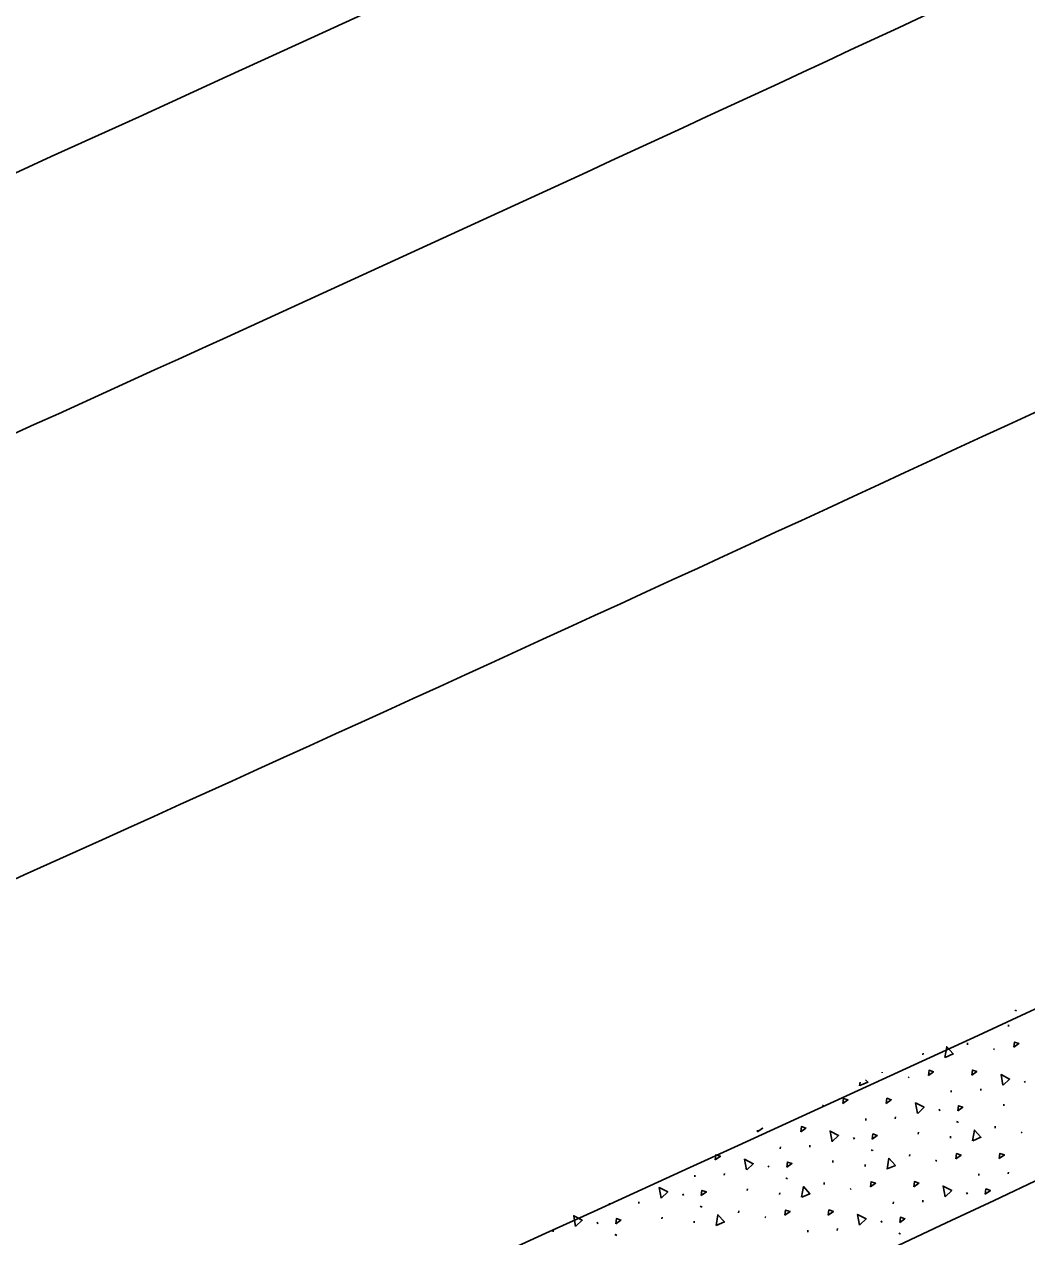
# Model space of a CAD drawing. Extents: x 2338610 to 2351914, y 366540 to 376484.
# Drawn here: x 2348726.25 to 2348755.86, y 367701.67 to 367737.49 of the extents above; entities that cross this region are included whole.
import ezdxf

# ---------------------------------------------------------------- set-up
doc = ezdxf.new("R2010")
doc.units = 0
for name, color, linetype in [('RD_HC_Cl', 7, 'Continuous'), ('RD_PD_ConcMed', 7, 'Continuous'), ('RD_PD_Final_LnLine', 7, 'Continuous'), ('RD_PD_Final_TrvlWay', 7, 'Continuous'), ('RD_PD_FOC', 7, 'Continuous'), ('RD_PD_SW', 7, 'Continuous')]:
    doc.layers.add(name, color=color, linetype=linetype)

msp = doc.modelspace()

# ---------------------------------------------------------------- linework, layer by layer
at = {"layer": 'RD_HC_Cl'}
msp.add_arc((2347533.93, 370355.677), 2880.79, 281.440729, 295.940729, dxfattribs=at)
at = {"layer": 'RD_PD_ConcMed'}
for p, q in [((2348755.507, 367708.362), (2348755.531, 367708.343)), ((2348755.525, 367708.362), (2348755.556, 367708.338)), ((2348755.318, 367707.874), (2348755.323, 367707.928)), ((2348752.794, 367707.04), (2348752.799, 367707.094)), ((2348754.109, 367707.34), (2348754.114, 367707.395)), ((2348754.879, 367707.221), (2348754.911, 367707.196)), ((2348751.585, 367706.506), (2348751.587, 367706.533)), ((2348752.355, 367706.386), (2348752.386, 367706.362)), ((2348750.92, 367706.129), (2348750.937, 367706.229)), ((2348753.626, 367705.936), (2348753.632, 367705.99)), ((2348754.499, 367705.984), (2348754.504, 367706.039)), ((2348755.795, 367706.266), (2348755.816, 367706.22)), ((2348749.831, 367705.552), (2348749.862, 367705.528)), ((2348753.271, 367705.432), (2348753.292, 367705.386)), ((2348755.18, 367705.531), (2348755.186, 367705.586)), ((2348751.102, 367705.102), (2348751.107, 367705.156)), ((2348751.974, 367705.15), (2348751.98, 367705.205)), ((2348753.789, 367705.072), (2348753.82, 367705.047)), ((2348753.814, 367705.067), (2348753.845, 367705.042)), ((2348754.922, 367704.878), (2348754.928, 367704.933)), ((2348747.905, 367704.764), (2348747.912, 367704.817)), ((2348750.747, 367704.598), (2348750.768, 367704.552)), ((2348752.656, 367704.697), (2348752.661, 367704.752)), ((2348753.607, 367704.578), (2348753.612, 367704.633)), ((2348755.693, 367704.759), (2348755.724, 367704.734)), ((2348748.578, 367704.267), (2348748.583, 367704.322)), ((2348749.45, 367704.316), (2348749.455, 367704.37)), ((2348751.265, 367704.238), (2348751.296, 367704.213)), ((2348751.29, 367704.233), (2348751.321, 367704.208)), ((2348750.131, 367703.863), (2348750.137, 367703.918)), ((2348752.398, 367704.044), (2348752.404, 367704.099)), ((2348753.168, 367703.925), (2348753.2, 367703.9)), ((2348746.053, 367703.433), (2348746.059, 367703.488)), ((2348746.926, 367703.482), (2348746.931, 367703.536)), ((2348748.222, 367703.764), (2348748.243, 367703.718)), ((2348751.083, 367703.744), (2348751.088, 367703.799)), ((2348754.44, 367703.474), (2348754.445, 367703.528)), ((2348755.312, 367703.523), (2348755.317, 367703.577)), ((2348748.74, 367703.403), (2348748.772, 367703.379)), ((2348748.765, 367703.398), (2348748.797, 367703.374)), ((2348749.874, 367703.21), (2348749.879, 367703.265)), ((2348745.698, 367702.929), (2348745.719, 367702.884)), ((2348747.607, 367703.029), (2348747.613, 367703.083)), ((2348748.558, 367702.91), (2348748.564, 367702.964)), ((2348750.644, 367703.091), (2348750.675, 367703.066)), ((2348752.788, 367702.688), (2348752.793, 367702.743)), ((2348754.084, 367702.97), (2348754.105, 367702.924)), ((2348743.529, 367702.599), (2348743.534, 367702.654)), ((2348744.401, 367702.648), (2348744.407, 367702.702)), ((2348746.216, 367702.569), (2348746.247, 367702.545)), ((2348746.241, 367702.564), (2348746.272, 367702.54)), ((2348747.349, 367702.376), (2348747.355, 367702.431)), ((2348751.915, 367702.64), (2348751.921, 367702.694)), ((2348743.174, 367702.095), (2348743.194, 367702.05)), ((2348745.083, 367702.195), (2348745.088, 367702.249)), ((2348746.034, 367702.076), (2348746.039, 367702.13)), ((2348748.12, 367702.257), (2348748.151, 367702.232)), ((2348751.56, 367702.136), (2348751.581, 367702.09)), ((2348741.877, 367701.814), (2348741.882, 367701.868)), ((2348743.691, 367701.735), (2348743.723, 367701.711)), ((2348743.717, 367701.73), (2348743.748, 367701.706)), ((2348749.391, 367701.806), (2348749.396, 367701.86)), ((2348750.263, 367701.854), (2348750.269, 367701.909)), ((2348752.078, 367701.776), (2348752.109, 367701.751)), ((2348752.103, 367701.771), (2348752.135, 367701.746))]:
    msp.add_line(p, q, dxfattribs=at)
for points in [[(2348755.478, 367707.266), (2348755.498, 367707.419), (2348755.629, 367707.375), (2348755.478, 367707.266)], [(2348753.445, 367706.963), (2348753.498, 367707.279), (2348753.691, 367707.067), (2348753.45, 367706.965)], [(2348752.954, 367706.432), (2348752.973, 367706.585), (2348753.105, 367706.541), (2348752.954, 367706.432)], [(2348754.233, 367706.437), (2348754.253, 367706.59), (2348754.384, 367706.546), (2348754.233, 367706.437)], [(2348755.158, 367706.142), (2348755.1, 367706.457), (2348755.353, 367706.324), (2348755.162, 367706.145)], [(2348751.101, 367706.305), (2348751.166, 367706.233), (2348750.926, 367706.13)], [(2348750.429, 367705.598), (2348750.449, 367705.751), (2348750.58, 367705.707), (2348750.429, 367705.598)], [(2348751.709, 367705.603), (2348751.729, 367705.756), (2348751.86, 367705.712), (2348751.709, 367705.603)], [(2348752.633, 367705.307), (2348752.576, 367705.622), (2348752.829, 367705.49), (2348752.638, 367705.311)], [(2348753.82, 367705.386), (2348753.839, 367705.538), (2348753.971, 367705.494), (2348753.82, 367705.386)], [(2348749.184, 367704.769), (2348749.204, 367704.922), (2348749.336, 367704.877), (2348749.184, 367704.769)], [(2348748.041, 367704.878), (2348748.056, 367704.872), (2348747.905, 367704.764)], [(2348750.109, 367704.473), (2348750.051, 367704.788), (2348750.304, 367704.656), (2348750.113, 367704.477)], [(2348751.295, 367704.552), (2348751.315, 367704.704), (2348751.446, 367704.66), (2348751.295, 367704.552)], [(2348754.258, 367704.501), (2348754.312, 367704.817), (2348754.504, 367704.606), (2348754.263, 367704.503)], [(2348746.66, 367703.935), (2348746.68, 367704.088), (2348746.811, 367704.043), (2348746.66, 367703.935)], [(2348747.585, 367703.639), (2348747.527, 367703.954), (2348747.78, 367703.822), (2348747.589, 367703.643)], [(2348748.771, 367703.718), (2348748.791, 367703.87), (2348748.922, 367703.826), (2348748.771, 367703.718)], [(2348751.734, 367703.667), (2348751.787, 367703.983), (2348751.98, 367703.772), (2348751.739, 367703.669)], [(2348753.767, 367703.971), (2348753.787, 367704.123), (2348753.918, 367704.079), (2348753.767, 367703.971)], [(2348755.047, 367703.976), (2348755.066, 367704.128), (2348755.198, 367704.084), (2348755.047, 367703.976)], [(2348745.06, 367702.805), (2348745.003, 367703.12), (2348745.256, 367702.988), (2348745.065, 367702.809)], [(2348749.209, 367702.833), (2348749.263, 367703.149), (2348749.455, 367702.938), (2348749.215, 367702.835)], [(2348751.243, 367703.136), (2348751.262, 367703.289), (2348751.394, 367703.245), (2348751.243, 367703.136)], [(2348752.522, 367703.141), (2348752.542, 367703.294), (2348752.673, 367703.25), (2348752.522, 367703.141)], [(2348753.447, 367702.846), (2348753.389, 367703.161), (2348753.642, 367703.028), (2348753.451, 367702.849)], [(2348746.247, 367702.883), (2348746.266, 367703.036), (2348746.398, 367702.992), (2348746.247, 367702.883)], [(2348754.633, 367702.924), (2348754.653, 367703.077), (2348754.784, 367703.032), (2348754.633, 367702.924)], [(2348748.718, 367702.302), (2348748.738, 367702.455), (2348748.869, 367702.411), (2348748.718, 367702.302)], [(2348749.998, 367702.307), (2348750.018, 367702.46), (2348750.149, 367702.416), (2348749.998, 367702.307)], [(2348742.536, 367701.971), (2348742.478, 367702.286), (2348742.731, 367702.153), (2348742.54, 367701.974)], [(2348743.722, 367702.049), (2348743.742, 367702.202), (2348743.873, 367702.158), (2348743.722, 367702.049)], [(2348746.685, 367701.999), (2348746.738, 367702.315), (2348746.931, 367702.103), (2348746.69, 367702.001)], [(2348750.922, 367702.012), (2348750.865, 367702.327), (2348751.118, 367702.194), (2348750.927, 367702.015)], [(2348752.109, 367702.09), (2348752.128, 367702.243), (2348752.26, 367702.198), (2348752.109, 367702.09)]]:
    msp.add_lwpolyline(points, dxfattribs=at)
at = {"layer": 'RD_PD_Final_LnLine'}
for radius, start in [(2871.79, 293.781348), (2875.79, 293.781348), (2887.79, 293.95907), (2899.79, 293.813189), (2915.79, 292.01627)]:
    msp.add_arc((2347533.93, 370355.677), radius, start, 295.940729, dxfattribs=at)
at = {"layer": 'RD_PD_Final_TrvlWay'}
for centre, radius, start, end in [((2347507.259, 370343.815), 2920.936, 292.586459, 296.512976), ((2347533.93, 370355.677), 2933.79, 292.007046, 295.940729)]:
    msp.add_arc(centre, radius, start, end, dxfattribs=at)
at = {"layer": 'RD_PD_FOC'}
msp.add_arc((2347533.93, 370355.677), 2935.29, 292.006281, 295.940729, dxfattribs=at)
at = {"layer": 'RD_PD_SW'}
for radius, start in [(2939.79, 292.00399), (2949.79, 291.998918)]:
    msp.add_arc((2347533.93, 370355.677), radius, start, 295.940729, dxfattribs=at)

doc.saveas('drawing.dxf')
